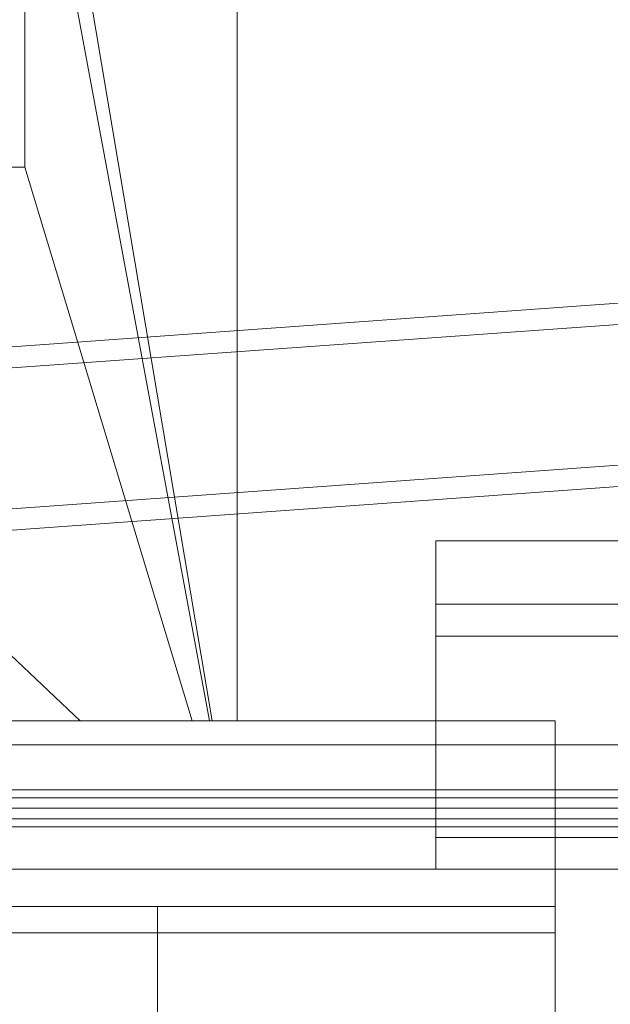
# Model space of a CAD drawing. Header units: millimetres. Extents: x -2233 to 65662, y -50530 to 6847.
# Tile 632 of 656: x 25748 to 25971, y 1213 to 1585. Entities that reach past the tile are written whole.
import ezdxf

# ---------------------------------------------------------------- set-up
doc = ezdxf.new("R2010")
doc.units = ezdxf.units.MM
for name, color, linetype, lineweight in [('COTAS_P', 1, 'Continuous', 0), ('lateral_briquetadora', 7, 'Continuous', 0), ('lateral_C05', 7, 'Continuous', 0)]:
    doc.layers.add(name, color=color, linetype=linetype, lineweight=lineweight)
doc.dimstyles.new('R19_100', dxfattribs={"dimtxt": 250, "dimasz": 150, "dimexe": 150, "dimexo": 80, "dimgap": 100, "dimtad": 1, "dimtih": 1, "dimtoh": 1, "dimdsep": 46, "dimcen": 0.09, "dimadec": 0, "dimazin": 0, "dimtfac": 1, "dimtdec": 4, "dimtofl": 0, "dimtmove": 0, "dimatfit": 3, "dimfxl": 1, "dimtolj": 1, "dimtzin": 0, "dimarcsym": 0})

# ---------------------------------------------------------------- blocks, each defined once
blk = doc.blocks.new('DIM_R32_7')
at = {"layer": 'COTAS_P'}
for p, q in [((24250.07, 2141), (24400.07, 2186)), ((26750.07, 2141), (26600.07, 2186)), ((24250.07, 1241), (24250.07, 2141)), ((24250.07, 2141), (26750.07, 2141)), ((24250.07, 2141), (24400.07, 2096)), ((26750.07, 2141), (26600.07, 2096)), ((26750.07, 1241), (26750.07, 2141))]:
    blk.add_line(p, q, dxfattribs=at)
blk.add_text('2500 P', height=250, dxfattribs=at).set_placement((25500.07, 2241))

msp = doc.modelspace()

# ---------------------------------------------------------------- linework, layer by layer
at = {"layer": 'lateral_briquetadora'}
for p, q in [((25830.067, 1320), (25830.067, 2180)), ((25820.656, 1320), (25750.067, 1740)), ((25750.067, 1695), (25750.067, 1529)), ((25819.673, 1320), (25750.067, 1695)), ((25550.067, 1529), (25750.067, 1529)), ((25550.067, 1529), (25770.898, 1320)), ((25750.067, 1529), (25561.091, 1529)), ((25750.067, 1529), (25813.162, 1320)), ((24471.62, 1369.773), (26228.731, 1495.911)), ((24472.193, 1361.793), (26229.304, 1487.931)), ((24475.988, 1308.929), (26233.099, 1435.067)), ((24476.561, 1300.95), (26233.672, 1427.088)), ((25905.067, 1388), (25905.067, 1364)), ((26535.067, 1388), (25905.067, 1388)), ((25905.067, 1364), (25905.067, 1352)), ((26525.067, 1364), (25905.067, 1364)), ((25905.067, 1352), (25905.067, 1276)), ((26525.067, 1352), (25905.067, 1352)), ((23750.067, 1320), (25950.067, 1320)), ((23870.067, 1320), (25830.067, 1320)), ((25746.067, 1320), (25770.898, 1320)), ((25770.898, 1320), (25813.162, 1320)), ((25813.162, 1320), (25819.673, 1320)), ((25819.673, 1320), (25820.656, 1320)), ((25820.656, 1320), (25830.067, 1320)), ((25950.067, 1264), (25950.067, 1320)), ((26525.067, 1276), (25905.067, 1276)), ((25905.067, 1276), (25905.067, 1264)), ((23750.067, 1264), (25950.067, 1264)), ((24150.067, 1264), (25950.067, 1264)), ((26535.067, 1264), (25905.067, 1264)), ((25950.067, 1264), (26520.067, 1264)), ((25950.067, 1060), (25950.067, 1264)), ((25950.067, 1240), (25950.067, 1264)), ((25950.067, 1250), (25950.067, 1264)), ((23750.067, 1250), (25950.067, 1250)), ((23900.067, 1250), (25800.067, 1250)), ((24150.067, 1250), (25800.067, 1250)), ((25800.067, 1240), (25800.067, 1250)), ((25800.067, 1250), (25950.067, 1250)), ((25950.067, 1240), (25950.067, 1250)), ((23750.067, 1240), (25950.067, 1240)), ((23900.067, 1240), (25800.067, 1240)), ((25800.067, 1060), (25800.067, 1240)), ((25800.067, 1240), (25950.067, 1240)), ((25950.067, 1060), (25950.067, 1240))]:
    msp.add_line(p, q, dxfattribs=at)
at = {"layer": 'lateral_C05'}
for p, q in [((24310.067, 1311), (26690.067, 1311)), ((24250.067, 1294), (26750.067, 1294)), ((24310.067, 1294), (26690.067, 1294)), ((25797.446, 1294), (25797.456, 1294)), ((25797.456, 1294), (25797.473, 1294)), ((25797.473, 1294), (25797.497, 1294)), ((25797.497, 1294), (25797.528, 1294)), ((25797.528, 1294), (25797.565, 1294)), ((25797.565, 1294), (25797.608, 1294)), ((25797.608, 1294), (25797.658, 1294)), ((25797.658, 1294), (25797.715, 1294)), ((25797.715, 1294), (25797.777, 1294)), ((25797.777, 1294), (25797.846, 1294)), ((25797.846, 1294), (25797.92, 1294)), ((25797.92, 1294), (25798, 1294)), ((25798, 1294), (25798.086, 1294)), ((25798.086, 1294), (25798.177, 1294)), ((25798.177, 1294), (25798.272, 1294)), ((25798.272, 1294), (25798.373, 1294)), ((25798.373, 1294), (25798.478, 1294)), ((25798.478, 1294), (25798.587, 1294)), ((25798.587, 1294), (25798.7, 1294)), ((25798.7, 1294), (25798.817, 1294)), ((25798.817, 1294), (25798.938, 1294)), ((25798.938, 1294), (25799.061, 1294)), ((25799.061, 1294), (25799.188, 1294)), ((25799.188, 1294), (25799.317, 1294)), ((25799.317, 1294), (25799.448, 1294)), ((25799.448, 1294), (25799.581, 1294)), ((25799.581, 1294), (25799.715, 1294)), ((25799.715, 1294), (25799.851, 1294)), ((25799.851, 1294), (25799.987, 1294)), ((25799.987, 1294), (25800.124, 1294)), ((25800.124, 1294), (25800.261, 1294)), ((25800.261, 1294), (25800.398, 1294)), ((25800.398, 1294), (25800.534, 1294)), ((25800.534, 1294), (25800.67, 1294)), ((25800.67, 1294), (25800.804, 1294)), ((25800.804, 1294), (25800.937, 1294)), ((25800.937, 1294), (25801.068, 1294)), ((25801.068, 1294), (25801.197, 1294)), ((25801.197, 1294), (25801.324, 1294)), ((25801.324, 1294), (25801.447, 1294)), ((25801.447, 1294), (25801.567, 1294)), ((25801.567, 1294), (25801.684, 1294)), ((25801.684, 1294), (25801.798, 1294)), ((25801.798, 1294), (25801.907, 1294)), ((25801.907, 1294), (25802.012, 1294)), ((25802.012, 1294), (25802.113, 1294)), ((25802.113, 1294), (25802.208, 1294)), ((25802.208, 1294), (25802.299, 1294)), ((25802.299, 1294), (25802.385, 1294)), ((25802.385, 1294), (25802.465, 1294)), ((25802.465, 1294), (25802.539, 1294)), ((25802.539, 1294), (25802.608, 1294)), ((25802.608, 1294), (25802.67, 1294)), ((25802.67, 1294), (25802.727, 1294)), ((25802.727, 1294), (25802.777, 1294)), ((25802.777, 1294), (25802.82, 1294)), ((25802.82, 1294), (25802.857, 1294)), ((25802.857, 1294), (25802.888, 1294)), ((25802.888, 1294), (25802.912, 1294)), ((25802.912, 1294), (25802.929, 1294)), ((25802.929, 1294), (25802.939, 1294)), ((24250.067, 1291), (26750.067, 1291)), ((24310.067, 1291), (26690.067, 1291)), ((25500.567, 1291), (26099.817, 1291)), ((25797.196, 1291), (25797.207, 1291)), ((25797.207, 1291), (25797.226, 1291)), ((25797.226, 1291), (25797.252, 1291)), ((25797.252, 1291), (25797.285, 1291)), ((25797.285, 1291), (25797.326, 1291)), ((25797.326, 1291), (25797.373, 1291)), ((25797.373, 1291), (25797.428, 1291)), ((25797.428, 1291), (25797.49, 1291)), ((25797.446, 1291), (25797.456, 1291)), ((25797.456, 1291), (25797.473, 1291)), ((25797.473, 1291), (25797.497, 1291)), ((25797.49, 1291), (25797.558, 1291)), ((25797.497, 1291), (25797.528, 1291)), ((25797.528, 1291), (25797.565, 1291)), ((25797.558, 1291), (25797.633, 1291)), ((25797.565, 1291), (25797.608, 1291)), ((25797.608, 1291), (25797.658, 1291)), ((25797.633, 1291), (25797.714, 1291)), ((25797.658, 1291), (25797.715, 1291)), ((25797.714, 1291), (25797.801, 1291)), ((25797.715, 1291), (25797.777, 1291)), ((25797.777, 1291), (25797.846, 1291)), ((25797.801, 1291), (25797.894, 1291)), ((25797.846, 1291), (25797.92, 1291)), ((25797.894, 1291), (25797.993, 1291)), ((25797.92, 1291), (25798, 1291)), ((25797.993, 1291), (25798.098, 1291)), ((25798, 1291), (25798.086, 1291)), ((25798.086, 1291), (25798.177, 1291)), ((25798.098, 1291), (25798.207, 1291)), ((25798.177, 1291), (25798.272, 1291)), ((25798.207, 1291), (25798.322, 1291)), ((25798.272, 1291), (25798.373, 1291)), ((25798.322, 1291), (25798.441, 1291)), ((25798.373, 1291), (25798.478, 1291)), ((25798.441, 1291), (25798.565, 1291)), ((25798.478, 1291), (25798.587, 1291)), ((25798.565, 1291), (25798.692, 1291)), ((25798.587, 1291), (25798.7, 1291)), ((25798.692, 1291), (25798.824, 1291)), ((25798.7, 1291), (25798.817, 1291)), ((25798.817, 1291), (25798.938, 1291)), ((25798.824, 1291), (25798.959, 1291)), ((25798.938, 1291), (25799.061, 1291)), ((25798.959, 1291), (25799.096, 1291)), ((25799.061, 1291), (25799.188, 1291)), ((25799.096, 1291), (25799.237, 1291)), ((25799.188, 1291), (25799.317, 1291)), ((25799.237, 1291), (25799.38, 1291)), ((25799.317, 1291), (25799.448, 1291)), ((25799.38, 1291), (25799.525, 1291)), ((25799.448, 1291), (25799.581, 1291)), ((25799.525, 1291), (25799.672, 1291)), ((25799.581, 1291), (25799.715, 1291)), ((25799.672, 1291), (25799.819, 1291)), ((25799.715, 1291), (25799.851, 1291)), ((25799.819, 1291), (25799.968, 1291)), ((25799.851, 1291), (25799.987, 1291)), ((25799.968, 1291), (25800.118, 1291)), ((25799.987, 1291), (25800.124, 1291)), ((25800.118, 1291), (25800.267, 1291)), ((25800.124, 1291), (25800.261, 1291)), ((25800.261, 1291), (25800.398, 1291)), ((25800.267, 1291), (25800.417, 1291)), ((25800.398, 1291), (25800.534, 1291)), ((25800.417, 1291), (25800.566, 1291)), ((25800.534, 1291), (25800.67, 1291)), ((25800.566, 1291), (25800.713, 1291)), ((25800.67, 1291), (25800.804, 1291)), ((25800.713, 1291), (25800.86, 1291)), ((25800.804, 1291), (25800.937, 1291)), ((25800.86, 1291), (25801.005, 1291)), ((25800.937, 1291), (25801.068, 1291)), ((25801.005, 1291), (25801.148, 1291)), ((25801.068, 1291), (25801.197, 1291)), ((25801.148, 1291), (25801.289, 1291)), ((25801.197, 1291), (25801.324, 1291)), ((25801.289, 1291), (25801.426, 1291)), ((25801.324, 1291), (25801.447, 1291)), ((25801.426, 1291), (25801.561, 1291)), ((25801.447, 1291), (25801.567, 1291)), ((25801.561, 1291), (25801.692, 1291)), ((25801.567, 1291), (25801.684, 1291)), ((25801.684, 1291), (25801.798, 1291)), ((25801.692, 1291), (25801.82, 1291)), ((25801.798, 1291), (25801.907, 1291)), ((25801.82, 1291), (25801.944, 1291)), ((25801.907, 1291), (25802.012, 1291)), ((25801.944, 1291), (25802.063, 1291)), ((25802.012, 1291), (25802.113, 1291)), ((25802.063, 1291), (25802.178, 1291)), ((25802.113, 1291), (25802.208, 1291)), ((25802.178, 1291), (25802.287, 1291)), ((25802.208, 1291), (25802.299, 1291)), ((25802.287, 1291), (25802.392, 1291)), ((25802.299, 1291), (25802.385, 1291)), ((25802.385, 1291), (25802.465, 1291)), ((25802.392, 1291), (25802.491, 1291)), ((25802.465, 1291), (25802.539, 1291)), ((25802.491, 1291), (25802.584, 1291)), ((25802.539, 1291), (25802.608, 1291)), ((25802.584, 1291), (25802.671, 1291)), ((25802.608, 1291), (25802.67, 1291)), ((25802.67, 1291), (25802.727, 1291)), ((25802.671, 1291), (25802.752, 1291)), ((25802.727, 1291), (25802.777, 1291)), ((25802.752, 1291), (25802.827, 1291)), ((25802.777, 1291), (25802.82, 1291)), ((25802.82, 1291), (25802.857, 1291)), ((25802.827, 1291), (25802.895, 1291)), ((25802.857, 1291), (25802.888, 1291)), ((25802.888, 1291), (25802.912, 1291)), ((25802.895, 1291), (25802.957, 1291)), ((25802.912, 1291), (25802.929, 1291)), ((25802.929, 1291), (25802.939, 1291)), ((25802.957, 1291), (25803.012, 1291)), ((25803.012, 1291), (25803.059, 1291)), ((25803.059, 1291), (25803.1, 1291)), ((25803.1, 1291), (25803.133, 1291)), ((25803.133, 1291), (25803.159, 1291)), ((25803.159, 1291), (25803.178, 1291)), ((25803.178, 1291), (25803.189, 1291)), ((24300.067, 1287), (26700.067, 1287)), ((25500.567, 1287), (26099.817, 1287)), ((25797.196, 1287), (25797.207, 1287)), ((25797.207, 1287), (25797.226, 1287)), ((25797.226, 1287), (25797.252, 1287)), ((25797.252, 1287), (25797.285, 1287)), ((25797.285, 1287), (25797.326, 1287)), ((25797.326, 1287), (25797.373, 1287)), ((25797.373, 1287), (25797.428, 1287)), ((25797.428, 1287), (25797.49, 1287)), ((25797.446, 1287), (25797.456, 1287)), ((25797.456, 1287), (25797.473, 1287)), ((25797.473, 1287), (25797.497, 1287)), ((25797.49, 1287), (25797.558, 1287)), ((25797.497, 1287), (25797.528, 1287)), ((25797.528, 1287), (25797.565, 1287)), ((25797.558, 1287), (25797.633, 1287)), ((25797.565, 1287), (25797.608, 1287)), ((25797.608, 1287), (25797.658, 1287)), ((25797.633, 1287), (25797.714, 1287)), ((25797.658, 1287), (25797.715, 1287)), ((25797.714, 1287), (25797.801, 1287)), ((25797.715, 1287), (25797.777, 1287)), ((25797.777, 1287), (25797.846, 1287)), ((25797.801, 1287), (25797.894, 1287)), ((25797.846, 1287), (25797.92, 1287)), ((25797.894, 1287), (25797.993, 1287)), ((25797.92, 1287), (25798, 1287)), ((25797.993, 1287), (25798.098, 1287)), ((25798, 1287), (25798.086, 1287)), ((25798.086, 1287), (25798.177, 1287)), ((25798.098, 1287), (25798.207, 1287)), ((25798.177, 1287), (25798.272, 1287)), ((25798.207, 1287), (25798.322, 1287)), ((25798.272, 1287), (25798.373, 1287)), ((25798.322, 1287), (25798.441, 1287)), ((25798.373, 1287), (25798.478, 1287)), ((25798.441, 1287), (25798.565, 1287)), ((25798.478, 1287), (25798.587, 1287)), ((25798.565, 1287), (25798.692, 1287)), ((25798.587, 1287), (25798.7, 1287)), ((25798.692, 1287), (25798.824, 1287)), ((25798.7, 1287), (25798.817, 1287)), ((25798.817, 1287), (25798.938, 1287)), ((25798.824, 1287), (25798.959, 1287)), ((25798.938, 1287), (25799.061, 1287)), ((25798.959, 1287), (25799.096, 1287)), ((25799.061, 1287), (25799.188, 1287)), ((25799.096, 1287), (25799.237, 1287)), ((25799.188, 1287), (25799.317, 1287)), ((25799.237, 1287), (25799.38, 1287)), ((25799.317, 1287), (25799.448, 1287)), ((25799.38, 1287), (25799.525, 1287)), ((25799.448, 1287), (25799.581, 1287)), ((25799.525, 1287), (25799.672, 1287)), ((25799.581, 1287), (25799.715, 1287)), ((25799.672, 1287), (25799.819, 1287)), ((25799.715, 1287), (25799.851, 1287)), ((25799.819, 1287), (25799.968, 1287)), ((25799.851, 1287), (25799.987, 1287)), ((25799.968, 1287), (25800.118, 1287)), ((25799.987, 1287), (25800.124, 1287)), ((25800.118, 1287), (25800.267, 1287)), ((25800.124, 1287), (25800.261, 1287)), ((25800.261, 1287), (25800.398, 1287)), ((25800.267, 1287), (25800.417, 1287)), ((25800.398, 1287), (25800.534, 1287)), ((25800.417, 1287), (25800.566, 1287)), ((25800.534, 1287), (25800.67, 1287)), ((25800.566, 1287), (25800.713, 1287)), ((25800.67, 1287), (25800.804, 1287)), ((25800.713, 1287), (25800.86, 1287)), ((25800.804, 1287), (25800.937, 1287)), ((25800.86, 1287), (25801.005, 1287)), ((25800.937, 1287), (25801.068, 1287)), ((25801.005, 1287), (25801.148, 1287)), ((25801.068, 1287), (25801.197, 1287)), ((25801.148, 1287), (25801.289, 1287)), ((25801.197, 1287), (25801.324, 1287)), ((25801.289, 1287), (25801.426, 1287)), ((25801.324, 1287), (25801.447, 1287)), ((25801.426, 1287), (25801.561, 1287)), ((25801.447, 1287), (25801.567, 1287)), ((25801.561, 1287), (25801.692, 1287)), ((25801.567, 1287), (25801.684, 1287)), ((25801.684, 1287), (25801.798, 1287)), ((25801.692, 1287), (25801.82, 1287)), ((25801.798, 1287), (25801.907, 1287)), ((25801.82, 1287), (25801.944, 1287)), ((25801.907, 1287), (25802.012, 1287)), ((25801.944, 1287), (25802.063, 1287)), ((25802.012, 1287), (25802.113, 1287)), ((25802.063, 1287), (25802.178, 1287)), ((25802.113, 1287), (25802.208, 1287)), ((25802.178, 1287), (25802.287, 1287)), ((25802.208, 1287), (25802.299, 1287)), ((25802.287, 1287), (25802.392, 1287)), ((25802.299, 1287), (25802.385, 1287)), ((25802.385, 1287), (25802.465, 1287)), ((25802.392, 1287), (25802.491, 1287)), ((25802.465, 1287), (25802.539, 1287)), ((25802.491, 1287), (25802.584, 1287)), ((25802.539, 1287), (25802.608, 1287)), ((25802.584, 1287), (25802.671, 1287)), ((25802.608, 1287), (25802.67, 1287)), ((25802.67, 1287), (25802.727, 1287)), ((25802.671, 1287), (25802.752, 1287)), ((25802.727, 1287), (25802.777, 1287)), ((25802.752, 1287), (25802.827, 1287)), ((25802.777, 1287), (25802.82, 1287)), ((25802.82, 1287), (25802.857, 1287)), ((25802.827, 1287), (25802.895, 1287)), ((25802.857, 1287), (25802.888, 1287)), ((25802.888, 1287), (25802.912, 1287)), ((25802.895, 1287), (25802.957, 1287)), ((25802.912, 1287), (25802.929, 1287)), ((25802.929, 1287), (25802.939, 1287)), ((25802.957, 1287), (25803.012, 1287)), ((25803.012, 1287), (25803.059, 1287)), ((25803.059, 1287), (25803.1, 1287)), ((25803.1, 1287), (25803.133, 1287)), ((25803.133, 1287), (25803.159, 1287)), ((25803.159, 1287), (25803.178, 1287)), ((25803.178, 1287), (25803.189, 1287)), ((24300.067, 1283), (26700.067, 1283)), ((24310.067, 1283), (26690.067, 1283)), ((25797.446, 1283), (25797.456, 1283)), ((25797.456, 1283), (25797.473, 1283)), ((25797.473, 1283), (25797.497, 1283)), ((25797.497, 1283), (25797.528, 1283)), ((25797.528, 1283), (25797.565, 1283)), ((25797.565, 1283), (25797.608, 1283)), ((25797.608, 1283), (25797.658, 1283)), ((25797.658, 1283), (25797.715, 1283)), ((25797.715, 1283), (25797.777, 1283)), ((25797.777, 1283), (25797.846, 1283)), ((25797.846, 1283), (25797.92, 1283)), ((25797.92, 1283), (25798, 1283)), ((25798, 1283), (25798.086, 1283)), ((25798.086, 1283), (25798.177, 1283)), ((25798.177, 1283), (25798.272, 1283)), ((25798.272, 1283), (25798.373, 1283)), ((25798.373, 1283), (25798.478, 1283)), ((25798.478, 1283), (25798.587, 1283)), ((25798.587, 1283), (25798.7, 1283)), ((25798.7, 1283), (25798.817, 1283)), ((25798.817, 1283), (25798.938, 1283)), ((25798.938, 1283), (25799.061, 1283)), ((25799.061, 1283), (25799.188, 1283)), ((25799.188, 1283), (25799.317, 1283)), ((25799.317, 1283), (25799.448, 1283)), ((25799.448, 1283), (25799.581, 1283)), ((25799.581, 1283), (25799.715, 1283)), ((25799.715, 1283), (25799.851, 1283)), ((25799.851, 1283), (25799.987, 1283)), ((25799.987, 1283), (25800.124, 1283)), ((25800.124, 1283), (25800.261, 1283)), ((25800.261, 1283), (25800.398, 1283)), ((25800.398, 1283), (25800.534, 1283)), ((25800.534, 1283), (25800.67, 1283)), ((25800.67, 1283), (25800.804, 1283)), ((25800.804, 1283), (25800.937, 1283)), ((25800.937, 1283), (25801.068, 1283)), ((25801.068, 1283), (25801.197, 1283)), ((25801.197, 1283), (25801.324, 1283)), ((25801.324, 1283), (25801.447, 1283)), ((25801.447, 1283), (25801.567, 1283)), ((25801.567, 1283), (25801.684, 1283)), ((25801.684, 1283), (25801.798, 1283)), ((25801.798, 1283), (25801.907, 1283)), ((25801.907, 1283), (25802.012, 1283)), ((25802.012, 1283), (25802.113, 1283)), ((25802.113, 1283), (25802.208, 1283)), ((25802.208, 1283), (25802.299, 1283)), ((25802.299, 1283), (25802.385, 1283)), ((25802.385, 1283), (25802.465, 1283)), ((25802.465, 1283), (25802.539, 1283)), ((25802.539, 1283), (25802.608, 1283)), ((25802.608, 1283), (25802.67, 1283)), ((25802.67, 1283), (25802.727, 1283)), ((25802.727, 1283), (25802.777, 1283)), ((25802.777, 1283), (25802.82, 1283)), ((25802.82, 1283), (25802.857, 1283)), ((25802.857, 1283), (25802.888, 1283)), ((25802.888, 1283), (25802.912, 1283)), ((25802.912, 1283), (25802.929, 1283)), ((25802.929, 1283), (25802.939, 1283)), ((24310.067, 1280), (26690.067, 1280))]:
    msp.add_line(p, q, dxfattribs=at)

# ---------------------------------------------------------------- dimensions: what is measured, and where the dimension line sits
at = {"layer": 'COTAS_P'}
dim = msp.add_aligned_dim(p1=(24250.067, 1241), p2=(26750.067, 1241), distance=900, text='<> P', dimstyle='R19_100', dxfattribs=at)
dim.commit()
dim.dimension.update_dxf_attribs({"geometry": 'DIM_R32_7', "text_midpoint": (25500.067, 2141)})

doc.saveas('drawing.dxf')
